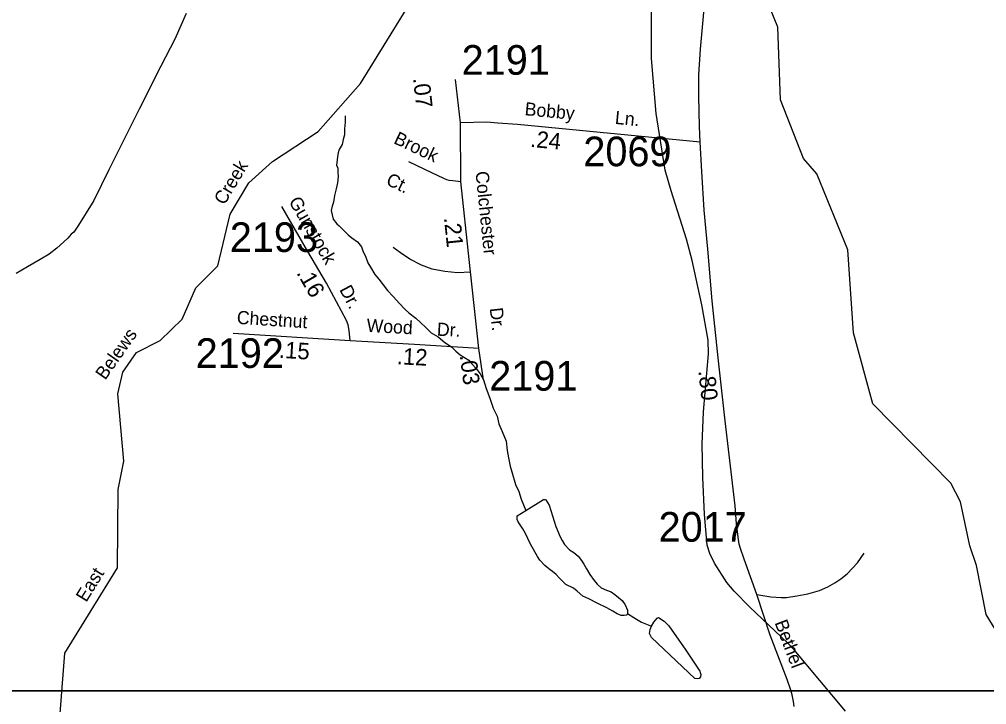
# Model space of a CAD drawing. Extents: x 1551653 to 1702041, y 811336 to 920032.
# Drawn here: x 1687370 to 1692186, y 874681 to 878092 of the extents above; entities that cross this region are included whole.
import ezdxf

# ---------------------------------------------------------------- set-up
doc = ezdxf.new("R2010")
doc.units = 0
for name, color, linetype in [('Old_Level_10', 7, 'Continuous'), ('Old_Level_11', 7, 'Continuous'), ('Old_Level_17', 7, 'Continuous'), ('Old_Level_21', 7, 'Continuous'), ('Old_Level_32', 7, 'Continuous'), ('Old_Level_35', 7, 'Continuous'), ('Old_Level_59', 7, 'Continuous'), ('Old_Level_62', 7, 'Continuous'), ('Old_Level_63', 7, 'Continuous'), ('Old_Level_8', 7, 'Continuous')]:
    doc.layers.add(name, color=color, linetype=linetype)

msp = doc.modelspace()

# ---------------------------------------------------------------- linework, layer by layer
at = {"layer": 'Old_Level_32'}
for p, q in [((1689566.421, 877576.844), (1689541.92, 877793.045)), ((1689017.423, 876491.348), (1688435.223, 876528.149)), ((1689680.438, 876297.437), (1689657.163, 876453.182))]:
    msp.add_line(p, q, dxfattribs=at)
for points in [[(1690759.618, 877481.044), (1690756.619, 877558.846), (1690753.118, 877708.944), (1690752.42, 877772.346), (1690752.62, 877815.345), (1690761.521, 877943.146), (1690803.318, 878400.842), (1690820.92, 878604.743), (1690836.219, 878758.643), (1690854.02, 878970.342), (1690872.715, 879168.922)], [(1688199.823, 878121.345), (1688143.324, 877992.844), (1688074.026, 877859.344), (1687966.224, 877644.246), (1687815.624, 877343.344), (1687740.326, 877189.946), (1687664.988, 877067.383), (1687640.544, 877033.141), (1687628.695, 877022.11), (1687611.072, 877003.439), (1687591.656, 876984.224), (1687557.436, 876952.428), (1687518.326, 876923.078), (1687474.326, 876896.173), (1687410.773, 876859.485), (1687354.552, 876827.689)], [(1690759.618, 877481.044), (1689850.22, 877568.445), (1689752.52, 877575.345), (1689698.12, 877579.745), (1689566.421, 877576.844)], [(1689657.163, 876453.182), (1689609.49, 876896.876), (1689567.759, 877284.473), (1689566.421, 877576.844)], [(1691227.317, 874672.451), (1691224.216, 874696.45), (1691217.717, 874730.351), (1691211.32, 874753.851), (1691192.619, 874806.752), (1691108.219, 875027.351), (1691042.019, 875229.95), (1690979.319, 875404.549), (1690959.719, 875458.748), (1690954.319, 875480.549), (1690950.119, 875502.951), (1690940.52, 875580.949), (1690933.518, 875671.048), (1690884.719, 876093.547), (1690849.119, 876407.749), (1690819.417, 876690.347), (1690797.718, 876948.447), (1690779.021, 877142.547), (1690768.519, 877334.745), (1690759.618, 877481.044)], [(1689017.423, 876491.348), (1689011.622, 876543.346), (1689007.623, 876570.947), (1688998.224, 876593.447), (1688899.523, 876778.345), (1688806.921, 876937.148), (1688676.525, 877160.346)], [(1689657.163, 876453.182), (1689337.521, 876474.347), (1689017.423, 876491.348)]]:
    msp.add_lwpolyline(points, dxfattribs=at)
at = {"layer": 'Old_Level_35'}
for points in [[(1689306.822, 877384.847), (1689422.222, 877330.047), (1689482.022, 877301.546), (1689496.621, 877294.345), (1689507.721, 877291.146), (1689527.721, 877289.145), (1689567.759, 877284.473)], [(1689616.33, 876833.217), (1689551.602, 876829.982), (1689488.305, 876836.962), (1689425.162, 876849.021), (1689372.398, 876868.394), (1689314.863, 876898.078), (1689267.555, 876929.996), (1689230.247, 876956.532)], [(1691042.019, 875229.95), (1691111.717, 875217.351), (1691162.819, 875213.749), (1691189.817, 875214.851), (1691240.519, 875222.351), (1691295.817, 875232.65), (1691354.019, 875249.549), (1691394.718, 875268.45), (1691430.519, 875286.751), (1691459.918, 875307.751), (1691490.919, 875332.449), (1691543.218, 875387.849), (1691575.718, 875435.75)]]:
    msp.add_lwpolyline(points, dxfattribs=at)
at = {"layer": 'Old_Level_59'}
for points in [[(1687556.706, 874422.567), (1687595.768, 874937.145), (1687858.747, 875361.808), (1687862.746, 875752.33), (1687889.71, 875892.893), (1687859.773, 876228.358), (1687885.712, 876336.113), (1687953.687, 876433.205), (1688070.771, 876493.183), (1688180.679, 876599.297), (1688248.757, 876755.547), (1688358.767, 876864.84), (1688419.77, 877123), (1688512.761, 877278.635), (1688630.769, 877384.544), (1688857.761, 877534.232), (1689068.76, 877772.81), (1689399.714, 878310.969)], [(1692403.829, 874770.233), (1692182.783, 875129.279), (1692135.826, 875373.188), (1692102.813, 875472.331), (1692055.754, 875689.891), (1692006.746, 875782.78), (1691618.788, 876178.018), (1691522.823, 876531.22), (1691493.808, 876945.425), (1691339.814, 877322.823), (1691273.787, 877399.615), (1691159.778, 877690.789), (1691146.758, 878052.194), (1691073.759, 878234.177)]]:
    msp.add_lwpolyline(points, dxfattribs=at)
at = {"layer": 'Old_Level_62'}
for points in [[(1690767.719, 876670.655), (1690718.814, 876890.779), (1690690.722, 876998.123), (1690614.75, 877237.624), (1690585.735, 877340.56), (1690539.803, 877622.507), (1690516.735, 877896.969), (1690517.76, 878148.158)], [(1688991.968, 877611.332), (1688991.66, 877579.241), (1688989.2, 877547.253), (1688988.995, 877517.315), (1688982.74, 877493.324), (1688976.384, 877469.436), (1688962.133, 877443.599), (1688958.032, 877427.605), (1688953.726, 877409.663), (1688951.573, 877391.618), (1688949.214, 877365.679), (1688955.161, 877351.633), (1688954.853, 877329.59), (1688956.699, 877309.598), (1688954.341, 877277.609), (1688947.984, 877247.672), (1688939.577, 877215.684), (1688933.323, 877181.748), (1688927.069, 877161.858), (1688922.865, 877139.917), (1688932.4, 877097.779), (1688950.137, 877073.583), (1688962.133, 877063.433), (1688987.867, 877039.134), (1689007.654, 877018.936), (1689025.494, 877004.685), (1689053.278, 876984.385), (1689072.963, 876960.189), (1689080.755, 876940.094), (1689094.494, 876907.901), (1689104.131, 876879.808), (1689117.87, 876857.663), (1689139.503, 876821.369), (1689159.29, 876799.223), (1689181.026, 876770.926), (1689202.761, 876742.731), (1689230.341, 876712.486), (1689262.021, 876678.037), (1689289.703, 876649.74), (1689309.593, 876631.49), (1689343.222, 876605.141), (1689367.111, 876582.893), (1689394.793, 876556.544), (1689420.527, 876532.348), (1689454.36, 876511.945), (1689487.989, 876483.545), (1689521.925, 876461.195), (1689543.66, 876440.894), (1689565.396, 876422.645), (1689607.124, 876396.296), (1689623.016, 876378.046), (1689644.751, 876353.85), (1689664.539, 876327.603), (1689680.123, 876297.46), (1689693.656, 876255.22), (1689713.136, 876207.033), (1689728.617, 876156.897), (1689748.302, 876116.605), (1689757.735, 876078.465), (1689773.421, 876040.325), (1689792.901, 875992.138), (1689798.335, 875946.001), (1689806.025, 875909.912), (1689813.612, 875867.876), (1689821.301, 875839.784), (1689840.678, 875777.448), (1689856.262, 875741.257), (1689867.848, 875703.22), (1689879.536, 875675.025), (1689891.224, 875646.933)], [(1691226.728, 874954.882), (1691194.74, 874989.536), (1691006.81, 875166.598), (1690928.787, 875245.441), (1690892.801, 875289.424), (1690830.772, 875385.081), (1690807.807, 875433.063), (1690794.786, 875475.304), (1690780.74, 875627.965), (1690772.743, 875813.127), (1690769.769, 875978.092), (1690776.741, 876139.058), (1690800.732, 876426.541), (1690798.784, 876494.926), (1690767.719, 876670.655)], [(1689891.224, 875646.933), (1689979.909, 875701.989), (1689985.855, 875701.887), (1689991.904, 875699.836), (1690007.591, 875673.692), (1690040.502, 875567.27), (1690061.93, 875517.032), (1690071.772, 875498.885), (1690083.46, 875478.79), (1690109.297, 875452.543), (1690131.135, 875438.19), (1690152.87, 875420.043), (1690168.659, 875397.897), (1690180.552, 875379.75), (1690194.291, 875357.502), (1690209.977, 875329.307), (1690231.61, 875299.062), (1690247.502, 875281.017), (1690267.289, 875262.768), (1690293.126, 875250.465), (1690317.014, 875242.262), (1690334.854, 875229.959), (1690370.635, 875199.612), (1690386.425, 875177.363), (1690398.112, 875151.322), (1690398.01, 875135.328)], [(1690398.01, 875135.328), (1690393.909, 875127.331), (1690381.913, 875125.485), (1690365.919, 875125.69), (1690345.927, 875133.892), (1690323.986, 875146.093), (1690294.254, 875162.395), (1690246.374, 875186.898), (1690204.646, 875207.404), (1690174.811, 875221.757), (1690147.026, 875246.056), (1690129.289, 875260.205), (1690091.355, 875278.659), (1690075.463, 875294.858), (1690057.726, 875313.005), (1690041.834, 875329.205), (1690023.995, 875343.353), (1690012.102, 875351.555), (1689996.21, 875365.704), (1689986.368, 875373.803), (1689960.634, 875400.05), (1689948.843, 875418.197), (1689915.522, 875480.636), (1689901.784, 875508.728), (1689889.993, 875532.821), (1689876.255, 875557.017), (1689852.674, 875591.261), (1689848.778, 875603.359), (1689848.88, 875613.407), (1689848.983, 875621.404), (1689891.224, 875646.933)], [(1690398.01, 875135.328), (1690429.793, 875114.925), (1690441.686, 875106.826), (1690467.523, 875092.574), (1690517.248, 875071.967)], [(1690517.248, 875071.967), (1690529.551, 875091.857), (1690545.75, 875111.747), (1690551.799, 875115.643), (1690579.686, 875097.291), (1690603.37, 875073.095), (1690688.159, 874952.114), (1690757.056, 874847.332), (1690758.902, 874841.283), (1690762.9, 874831.236), (1690760.747, 874819.24), (1690754.596, 874811.346), (1690746.598, 874809.5), (1690732.655, 874811.551), (1690516.735, 875015.988), (1690506.893, 875036.083), (1690511.096, 875056.075), (1690517.248, 875071.967)], [(1691483.761, 874649.354), (1691226.728, 874954.882)]]:
    msp.add_lwpolyline(points, dxfattribs=at)
at = {"layer": 'Old_Level_63'}
for points in [[(1633724.041, 918191.523), (1696240.113, 918191.523), (1696240.113, 874749.337), (1633724.041, 874749.337), (1633724.041, 918191.523)], [(1631612.821, 874749.337), (1694128.892, 874749.337), (1694128.892, 831307.151), (1631612.821, 831307.151), (1631612.821, 874749.337)]]:
    msp.add_lwpolyline(points, dxfattribs=at)

# ---------------------------------------------------------------- texts
at = {"layer": 'Old_Level_10'}
for s, p in [('Brook', (1689229.111, 877476.747)), ('Ct.', (1689190.758, 877271.641))]:
    msp.add_text(s, height=65.6167, rotation=334.598461, dxfattribs=at).set_placement(p)
at = {"layer": 'Old_Level_11'}
for s, rotation, p in [('Bobby', 354.510217, (1689883.767, 877614.747)), ('Ln.', 354.510217, (1690333.192, 877571.518)), ('Colchester', 275.8808, (1689640.536, 877332.949)), ('Gunstock', 300.247531, (1688709.122, 877185.879)), ('Dr.', 298.0938, (1688961.585, 876747.168)), ('Chestnut', 356.383122, (1688451.209, 876576.537)), ('Dr.', 276.318444, (1689711.475, 876654.168)), ('Wood', 356.959719, (1689097.668, 876536.404)), ('Dr.', 356.872875, (1689447.422, 876517.657)), ('Bethel', 290.768428, (1691129.103, 875089.534))]:
    msp.add_text(s, height=65.6167, rotation=rotation, dxfattribs=at).set_placement(p)
at = {"layer": 'Old_Level_17'}
for s, rotation, p in [('.07', 276.465556, (1689329.519, 877798.405)), ('.24', 354.510217, (1689911.05, 877457.395)), ('.21', 275.8808, (1689483.722, 877104.239)), ('.16', 300.247531, (1688747.501, 876830.352)), ('.15', 356.383122, (1688660.811, 876407.717)), ('.12', 356.959719, (1689247.569, 876375.74)), ('.03', 277.486092, (1689562.375, 876419.166)), ('.80', 276.464267, (1690750.219, 876342.392))]:
    msp.add_text(s, height=82.0208, rotation=rotation, dxfattribs=at).set_placement(p)
at = {"layer": 'Old_Level_21'}
for s, rotation, p in [('Creek', 59.141822, (1688390.878, 877163.748)), ('Belews', 55.003919, (1687797.416, 876293.242)), ('East', 58.231472, (1687702.803, 875187.411))]:
    msp.add_text(s, height=65.6167, rotation=rotation, dxfattribs=at).set_placement(p)
at = {"layer": 'Old_Level_8'}
for s, p in [('2191', (1689571.993, 877815.929)), ('2069', (1690177.802, 877360.619)), ('2193', (1688417.769, 876933.87)), ('2192', (1688247.736, 876356.896)), ('2191', (1689709.29, 876243.911)), ('2017', (1690552.439, 875492.292))]:
    msp.add_text(s, height=147.6375, dxfattribs=at).set_placement(p)

doc.saveas('drawing.dxf')
